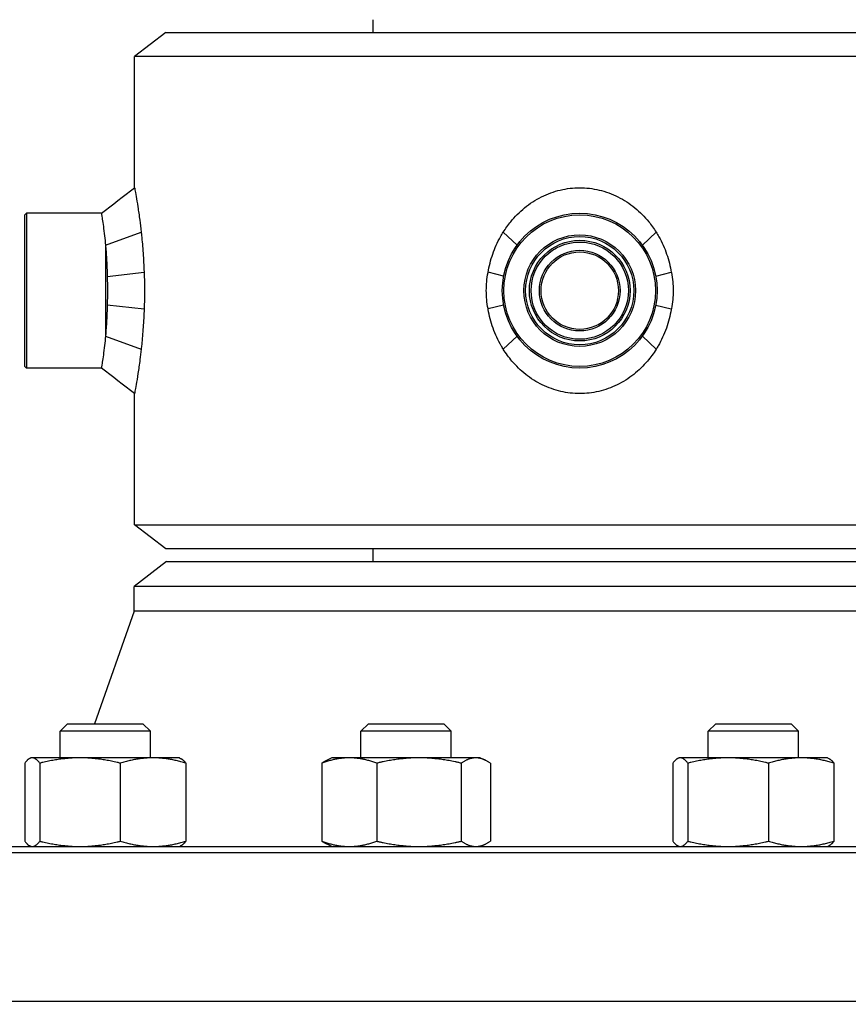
# Model space of a CAD drawing. Header units: inches. Extents: x 36 to 1719, y -84 to 1122.
# Tile 506 of 571: x 897 to 905, y 845 to 855. Entities that reach past the tile are written whole.
import ezdxf

# ---------------------------------------------------------------- set-up
doc = ezdxf.new("R2010")
doc.units = ezdxf.units.IN
doc.header["$LTSCALE"] = 48
doc.header["$MEASUREMENT"] = 0
doc.layers.add('Dimension (ANSI)', color=7, linetype='Continuous', lineweight=25)
doc.layers.add('Visible (ANSI)', color=7, linetype='Continuous', lineweight=30)
doc.styles.add('Note Text (ANSI)', font='tahoma.ttf')
doc.dimstyles.new('Architectural (ANSI)', dxfattribs={"dimscale": 48, "dimtxt": 0.125, "dimasz": 0.098425, "dimexe": 0.125, "dimexo": 0.0625, "dimgap": 0.031496, "dimtad": 0, "dimtih": 1, "dimtoh": 1, "dimdec": 4, "dimrnd": 1e-08, "dimzin": 3, "dimdsep": 46, "dimlunit": 4, "dimtxsty": 'Note Text (ANSI)', "dimcen": 0.09, "dimdle": 0.393701, "dimclrd": 256, "dimclre": 256, "dimclrt": 256, "dimadec": 0, "dimazin": 3, "dimtfac": 0.96, "dimtofl": 0, "dimtmove": 0, "dimatfit": 3, "dimfxl": 1, "dimfrac": 2, "dimtolj": 1, "dimtzin": 12, "dimlwd": -1, "dimlwe": -1, "dimarcsym": 0})

# ---------------------------------------------------------------- blocks, each defined once
blk = doc.blocks.new('*D15')
at = {"layer": 'Defpoints', "color": 0, "transparency": 16777216}
for p in [(1035.9177, 852.6713), (738.9177, 838.7154), (1035.9177, 741.5308)]:
    blk.add_point(p, dxfattribs=at)
at = {"layer": 'Dimension (ANSI)', "transparency": 16777216}
for p, q in [((1035.9177, 849.6713), (1035.9177, 735.5308)), ((738.9177, 835.7154), (738.9177, 735.5308)), ((743.6421, 741.5308), (865.5721, 741.5308)), ((1031.1933, 741.5308), (889.2633, 741.5308))]:
    blk.add_line(p, q, dxfattribs=at)
for points in [[(743.6421, 742.3182), (743.6421, 740.7434), (738.9177, 741.5308)], [(1031.1933, 742.3182), (1031.1933, 740.7434), (1035.9177, 741.5308)]]:
    blk.add_solid(points, dxfattribs=at)
at = {"layer": 'Dimension (ANSI)', "transparency": 16777216, "insert": (867.0839, 744.6517), "char_height": 6, "attachment_point": 1, "style": 'Note Text (ANSI)'}
blk.add_mtext('\\A1;24\'-9"', dxfattribs=at)

msp = doc.modelspace()

# ---------------------------------------------------------------- linework, layer by layer
at = {"layer": 'Visible (ANSI)'}
for p, q in [((900.41768, 854.6739), (900.41768, 854.7989)), ((898.40718, 854.6739), (898.10518, 854.44216)), ((898.40718, 854.6739), (906.42818, 854.6739)), ((906.73018, 854.44216), (898.10518, 854.44216)), ((898.10518, 853.17103), (898.10518, 854.44216)), ((897.04268, 852.90827), (897.05831, 852.9239)), ((897.04268, 851.43952), (897.04268, 852.90827)), ((897.05831, 852.9239), (897.05831, 851.4239)), ((897.78394, 852.9239), (897.05831, 852.9239)), ((897.82393, 852.61373), (898.16928, 852.74114)), ((901.81019, 852.61373), (901.67671, 852.74086)), ((903.02518, 852.61373), (903.15847, 852.74114)), ((897.82393, 852.61373), (897.82393, 851.73407)), ((897.84034, 852.31023), (898.19744, 852.35158)), ((901.6809, 852.31411), (901.53043, 852.35158)), ((903.15444, 852.3142), (903.30494, 852.35158)), ((897.84034, 852.03756), (898.19744, 851.99622)), ((901.6809, 852.03368), (901.53043, 851.99622)), ((903.15444, 852.0336), (903.30494, 851.99622)), ((897.82393, 851.73407), (898.16928, 851.60665)), ((901.81019, 851.73407), (901.67671, 851.60694)), ((903.02518, 851.73407), (903.15847, 851.60665)), ((897.04268, 851.43952), (897.05831, 851.4239)), ((897.78394, 851.4239), (897.05831, 851.4239)), ((898.10518, 849.90563), (898.10518, 851.17677)), ((898.10518, 849.90563), (906.73018, 849.90563)), ((898.40718, 849.6739), (898.10518, 849.90563)), ((906.42818, 849.6739), (898.40718, 849.6739)), ((900.41768, 849.5489), (900.41768, 849.6739)), ((898.41518, 849.5489), (898.10268, 849.30911)), ((898.41518, 849.5489), (906.42018, 849.5489)), ((906.73268, 849.30911), (898.10268, 849.30911)), ((898.10268, 849.0689), (898.10268, 849.30911)), ((898.10268, 849.0689), (897.71544, 847.9789)), ((906.73268, 849.0689), (898.10268, 849.0689)), ((897.4569, 847.9789), (897.38399, 847.90598)), ((898.25899, 847.90598), (897.38399, 847.90598)), ((897.38399, 847.6479), (897.38399, 847.90598)), ((897.4569, 847.9789), (898.18607, 847.9789)), ((898.18607, 847.9789), (898.25899, 847.90598)), ((898.25899, 847.6479), (898.25899, 847.90598)), ((900.37077, 847.9789), (900.29786, 847.90598)), ((901.17286, 847.90598), (900.29786, 847.90598)), ((900.29786, 847.6479), (900.29786, 847.90598)), ((900.37077, 847.9789), (901.09994, 847.9789)), ((901.09994, 847.9789), (901.17286, 847.90598)), ((901.17286, 847.6479), (901.17286, 847.90598)), ((903.73542, 847.9789), (903.66251, 847.90598)), ((904.53751, 847.90598), (903.66251, 847.90598)), ((903.66251, 847.6479), (903.66251, 847.90598)), ((903.73542, 847.9789), (904.46459, 847.9789)), ((904.46459, 847.9789), (904.53751, 847.90598)), ((904.53751, 847.6479), (904.53751, 847.90598)), ((897.10249, 847.6479), (897.09123, 847.64265)), ((897.11357, 847.6479), (897.10249, 847.6479)), ((897.57644, 847.6479), (897.11357, 847.6479)), ((898.28436, 847.6479), (897.57644, 847.6479)), ((898.54049, 847.6479), (898.28436, 847.6479)), ((898.54049, 847.6479), (898.55175, 847.64265)), ((900.01636, 847.6479), (899.97057, 847.62655)), ((900.18517, 847.6479), (900.01636, 847.6479)), ((900.86112, 847.6479), (900.18517, 847.6479)), ((901.41131, 847.6479), (900.86112, 847.6479)), ((901.45436, 847.6479), (901.41131, 847.6479)), ((901.45436, 847.6479), (901.50014, 847.62655)), ((903.38101, 847.6479), (903.36975, 847.64265)), ((903.39209, 847.6479), (903.38101, 847.6479)), ((903.85496, 847.6479), (903.39209, 847.6479)), ((904.56288, 847.6479), (903.85496, 847.6479)), ((904.81901, 847.6479), (904.56288, 847.6479)), ((904.81901, 847.6479), (904.83026, 847.64265)), ((897.04096, 847.59603), (897.04096, 846.84076)), ((897.18618, 847.59603), (897.18618, 846.84076)), ((897.96671, 847.59603), (897.96671, 846.84076)), ((898.60201, 847.59603), (898.60201, 846.84076)), ((899.91793, 847.59603), (899.91793, 846.84076)), ((900.45241, 847.59603), (900.45241, 846.84076)), ((901.26984, 847.59603), (901.26984, 846.84076)), ((901.55279, 847.59603), (901.55279, 846.84076)), ((903.31948, 847.59603), (903.31948, 846.84076)), ((903.4647, 847.59603), (903.4647, 846.84076)), ((904.24523, 847.59603), (904.24523, 846.84076)), ((904.88053, 847.59603), (904.88053, 846.84076)), ((894.98018, 846.7889), (909.85518, 846.7889)), ((897.10249, 846.7889), (897.09123, 846.79415)), ((898.54049, 846.7889), (898.55175, 846.79415)), ((900.01636, 846.7889), (899.97057, 846.81025)), ((901.45436, 846.7889), (901.50014, 846.81025)), ((903.38101, 846.7889), (903.36975, 846.79415)), ((904.81901, 846.7889), (904.83026, 846.79415)), ((909.91768, 846.7264), (894.91768, 846.7264)), ((894.91768, 845.2914), (909.91768, 845.2914))]:
    msp.add_line(p, q, dxfattribs=at)
for radius in [0.75, 0.73437, 0.54062, 0.52432, 0.48748, 0.47117, 0.39062, 0.375]:
    msp.add_circle((902.41768, 852.1739), radius, dxfattribs=at)
msp.add_arc((897.02794, 847.1639), 0.375, 270, 279.684596, dxfattribs=at)
for points in [[(897.78394, 852.9239), (897.89103, 853.00626), (897.99809, 853.08866), (898.10518, 853.17103)], [(898.10518, 851.17677), (897.99809, 851.25913), (897.89103, 851.34153), (897.78394, 851.4239)]]:
    msp.add_open_spline(points, degree=3, dxfattribs=at)
for points, knots in [([(898.10518, 853.17103), (898.10518, 853.17103), (898.10649, 853.16413), (898.11171, 853.13578), (898.11561, 853.11434), (898.12525, 853.05861), (898.13098, 853.02426), (898.14306, 852.94614), (898.1494, 852.90237), (898.16006, 852.82102), (898.16477, 852.78235), (898.16928, 852.74114)], [3.6462585, 3.6462585, 3.6462585, 3.6462585, 4.1075067, 4.1075067, 4.5687549, 4.5687549, 5.0300031, 5.0300031, 5.4912512, 5.4912512, 5.8479589, 5.8479589, 5.8479589, 5.8479589]), ([(901.67671, 852.74086), (901.69925, 852.77675), (901.72368, 852.81067), (901.78859, 852.88998), (901.83371, 852.93567), (901.93382, 853.01728), (901.98882, 853.05319), (902.10522, 853.11153), (902.16675, 853.13401), (902.29191, 853.16376), (902.35556, 853.17103), (902.4798, 853.17103), (902.54345, 853.16376), (902.66862, 853.13401), (902.73014, 853.11153), (902.84654, 853.05319), (902.90154, 853.01728), (903.00166, 852.93567), (903.04677, 852.88998), (903.11162, 852.81076), (903.13598, 852.77693), (903.15847, 852.74114)], [1.4424487, 1.4424487, 1.4424487, 1.4424487, 1.7538571, 1.7538571, 2.2272302, 2.2272302, 2.7006033, 2.7006033, 3.1739764, 3.1739764, 3.6473494, 3.6473494, 4.1207225, 4.1207225, 4.5940956, 4.5940956, 5.0674687, 5.0674687, 5.5408418, 5.5408418, 5.8514264, 5.8514264, 5.8514264, 5.8514264]), ([(897.78394, 852.9239), (897.78394, 852.9239), (897.78468, 852.91938), (897.7877, 852.90035), (897.78998, 852.88586), (897.79572, 852.84756), (897.79917, 852.82373), (897.80659, 852.76869), (897.81055, 852.73748), (897.81754, 852.67681), (897.8208, 852.64647), (897.82393, 852.61373)], [8.6273848, 8.6273848, 8.6273848, 8.6273848, 8.9868549, 8.9868549, 9.346325, 9.346325, 9.7057952, 9.7057952, 10.0652653, 10.0652653, 10.3616612, 10.3616612, 10.3616612, 10.3616612]), ([(898.16928, 852.74114), (898.17047, 852.73032), (898.17164, 852.71933), (898.17833, 852.65454), (898.18342, 852.59715), (898.19182, 852.47844), (898.19512, 852.41705), (898.19734, 852.35432), (898.19739, 852.35295), (898.19744, 852.35158)], [5.8479589, 5.8479589, 5.8479589, 5.8479589, 5.9415677, 5.9415677, 6.3918842, 6.3918842, 6.8422006, 6.8422006, 6.8522611, 6.8522611, 6.8522611, 6.8522611]), ([(901.53043, 852.35158), (901.54027, 852.41126), (901.55531, 852.47103), (901.5955, 852.58699), (901.62071, 852.64324), (901.65865, 852.71123), (901.66752, 852.7262), (901.67671, 852.74086)], [0.4397521, 0.4397521, 0.4397521, 0.4397521, 0.8769286, 0.8769286, 1.3153928, 1.3153928, 1.4424487, 1.4424487, 1.4424487, 1.4424487]), ([(903.15847, 852.74114), (903.16772, 852.7264), (903.17666, 852.71133), (903.21466, 852.64324), (903.23986, 852.58699), (903.28005, 852.47103), (903.29509, 852.41126), (903.30494, 852.35158)], [5.8514264, 5.8514264, 5.8514264, 5.8514264, 5.979306, 5.979306, 6.4177703, 6.4177703, 6.8549468, 6.8549468, 6.8549468, 6.8549468]), ([(897.82393, 852.61373), (897.82427, 852.60963), (897.8246, 852.60551), (897.82835, 852.55866), (897.8315, 852.51288), (897.8367, 852.41802), (897.83874, 852.36888), (897.84018, 852.31655), (897.84026, 852.31339), (897.84034, 852.31023)], [4.71615378, 4.71615378, 4.71615378, 4.71615378, 4.75132583, 4.75132583, 5.11279185, 5.11279185, 5.47425788, 5.47425788, 5.49747926, 5.49747926, 5.49747926, 5.49747926]), ([(897.84034, 852.31023), (897.84152, 852.26422), (897.84209, 852.21829), (897.84209, 852.12955), (897.84152, 852.0836), (897.84034, 852.03756)], [5.49747926, 5.49747926, 5.49747926, 5.49747926, 5.8357239, 5.8357239, 6.17367955, 6.17367955, 6.17367955, 6.17367955]), ([(898.19744, 852.35158), (898.19749, 852.35048), (898.19753, 852.34938), (898.2, 852.28977), (898.20118, 852.23089), (898.20118, 852.1739), (898.20118, 852.1169), (898.2, 852.05802), (898.19753, 851.99841), (898.19749, 851.99731), (898.19744, 851.99622)], [-0.44243969, -0.44243969, -0.44243969, -0.44243969, -0.43428932, -0.43428932, 0, 0, 0, 0.43428932, 0.43428932, 0.44243969, 0.44243969, 0.44243969, 0.44243969]), ([(901.53043, 851.99622), (901.53021, 851.99731), (901.52999, 851.99841), (901.51828, 852.05802), (901.51281, 852.1169), (901.51281, 852.23089), (901.51828, 852.28977), (901.52999, 852.34938), (901.53021, 852.35048), (901.53043, 852.35158)], [-7.39083201, -7.39083201, -7.39083201, -7.39083201, -7.38268163, -7.38268163, -6.94839231, -6.94839231, -6.514103, -6.514103, -6.50595262, -6.50595262, -6.50595262, -6.50595262]), ([(903.30494, 852.35158), (903.30516, 852.35048), (903.30537, 852.34938), (903.31708, 852.28977), (903.32255, 852.23089), (903.32255, 852.1739), (903.32255, 852.1169), (903.31708, 852.05802), (903.30537, 851.99841), (903.30516, 851.99731), (903.30494, 851.99622)], [-0.44243969, -0.44243969, -0.44243969, -0.44243969, -0.43428932, -0.43428932, 0, 0, 0, 0.43428932, 0.43428932, 0.44243969, 0.44243969, 0.44243969, 0.44243969]), ([(897.84034, 852.03756), (897.84029, 852.03535), (897.84023, 852.03313), (897.83887, 851.98266), (897.8369, 851.93439), (897.83188, 851.84107), (897.82884, 851.79597), (897.825, 851.74717), (897.82447, 851.74058), (897.82393, 851.73407)], [6.17367955, 6.17367955, 6.17367955, 6.17367955, 6.18995345, 6.18995345, 6.544183, 6.544183, 6.89841255, 6.89841255, 6.95439505, 6.95439505, 6.95439505, 6.95439505]), ([(898.19744, 851.99622), (898.19537, 851.93654), (898.19224, 851.87677), (898.18423, 851.7608), (898.17936, 851.70455), (898.17249, 851.63647), (898.1709, 851.6214), (898.16928, 851.60665)], [-6.8538559, -6.8538559, -6.8538559, -6.8538559, -6.4166794, -6.4166794, -5.9782151, -5.9782151, -5.8503355, -5.8503355, -5.8503355, -5.8503355]), ([(901.67671, 851.60694), (901.66998, 851.61766), (901.66343, 851.62856), (901.62615, 851.69325), (901.59966, 851.75064), (901.55733, 851.86935), (901.54147, 851.93074), (901.53088, 851.99347), (901.53065, 851.99484), (901.53043, 851.99622)], [13.1434795, 13.1434795, 13.1434795, 13.1434795, 13.2362666, 13.2362666, 13.686583, 13.686583, 14.1368995, 14.1368995, 14.1469599, 14.1469599, 14.1469599, 14.1469599]), ([(903.30494, 851.99622), (903.30471, 851.99484), (903.30448, 851.99347), (903.29389, 851.93074), (903.27803, 851.86935), (903.23571, 851.75064), (903.20922, 851.69325), (903.17188, 851.62846), (903.16526, 851.61747), (903.15847, 851.60665)], [7.7349549, 7.7349549, 7.7349549, 7.7349549, 7.7450153, 7.7450153, 8.1953318, 8.1953318, 8.6456483, 8.6456483, 8.7392571, 8.7392571, 8.7392571, 8.7392571]), ([(897.82393, 851.73407), (897.8208, 851.70132), (897.81754, 851.67098), (897.81055, 851.61032), (897.80659, 851.57911), (897.79917, 851.52406), (897.79572, 851.50023), (897.78998, 851.46194), (897.7877, 851.44744), (897.78468, 851.42842), (897.78394, 851.4239), (897.78394, 851.4239)], [1.1415186, 1.1415186, 1.1415186, 1.1415186, 1.4379145, 1.4379145, 1.7973846, 1.7973846, 2.1568547, 2.1568547, 2.5163248, 2.5163248, 2.8757949, 2.8757949, 2.8757949, 2.8757949]), ([(898.16928, 851.60665), (898.16536, 851.57086), (898.1613, 851.53704), (898.15113, 851.45781), (898.14461, 851.41212), (898.13212, 851.33052), (898.12616, 851.2946), (898.11612, 851.23627), (898.11203, 851.21379), (898.10656, 851.18403), (898.10518, 851.17677), (898.10518, 851.17677)], [-5.8503355, -5.8503355, -5.8503355, -5.8503355, -5.5397509, -5.5397509, -5.0663778, -5.0663778, -4.5930047, -4.5930047, -4.1196316, -4.1196316, -3.6462585, -3.6462585, -3.6462585, -3.6462585]), ([(903.15847, 851.60665), (903.13258, 851.56545), (903.10414, 851.52677), (903.03491, 851.44543), (902.99016, 851.40165), (902.89129, 851.32353), (902.83716, 851.28919), (902.7229, 851.23346), (902.66265, 851.21202), (902.54031, 851.18367), (902.47821, 851.17677), (902.35715, 851.17677), (902.29505, 851.18367), (902.17271, 851.21202), (902.11246, 851.23346), (901.99821, 851.28919), (901.94408, 851.32353), (901.8452, 851.40165), (901.80045, 851.44543), (901.73116, 851.52685), (901.70265, 851.56563), (901.67671, 851.60694)], [8.7392571, 8.7392571, 8.7392571, 8.7392571, 9.0959647, 9.0959647, 9.5572129, 9.5572129, 10.0184611, 10.0184611, 10.4797092, 10.4797092, 10.9409574, 10.9409574, 11.4022056, 11.4022056, 11.8634538, 11.8634538, 12.3247019, 12.3247019, 12.7859501, 12.7859501, 13.1434795, 13.1434795, 13.1434795, 13.1434795])]:
    msp.add_open_spline(points, degree=3, knots=knots, dxfattribs=at)
for points, weights in [([(897.11357, 847.6479), (897.07987, 847.6479), (897.04096, 847.59603)], [1, 1.0379548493, 1]), ([(897.18618, 847.59603), (897.14727, 847.6479), (897.11357, 847.6479)], [1, 1.0379548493, 1]), ([(897.57644, 847.6479), (897.39532, 847.6479), (897.18618, 847.59603)], [1, 1.0379548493, 1]), ([(897.96671, 847.59603), (897.75757, 847.6479), (897.57644, 847.6479)], [1, 1.0379548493, 1]), ([(898.28436, 847.6479), (898.13694, 847.6479), (897.96671, 847.59603)], [1, 1.0379548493, 1]), ([(898.60201, 847.59603), (898.43178, 847.6479), (898.28436, 847.6479)], [1, 1.0379548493, 1]), ([(898.55175, 847.64265), (898.57527, 847.63168), (898.60201, 847.59603)], [1.01653872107, 1.02578038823, 1]), ([(900.18517, 847.6479), (900.06114, 847.6479), (899.91793, 847.59603)], [1, 1.0379548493, 1]), ([(899.91793, 847.59603), (899.94533, 847.61478), (899.97057, 847.62655)], [1, 1.01339325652, 1.01733426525]), ([(900.45241, 847.59603), (900.30919, 847.6479), (900.18517, 847.6479)], [1, 1.0379548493, 1]), ([(900.86112, 847.6479), (900.67144, 847.6479), (900.45241, 847.59603)], [1, 1.0379548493, 1]), ([(901.26984, 847.59603), (901.05081, 847.6479), (900.86112, 847.6479)], [1, 1.0379548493, 1]), ([(901.41131, 847.6479), (901.34565, 847.6479), (901.26984, 847.59603)], [1, 1.0379548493, 1]), ([(901.55279, 847.59603), (901.47697, 847.6479), (901.41131, 847.6479)], [1, 1.0379548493, 1]), ([(903.39209, 847.6479), (903.35839, 847.6479), (903.31948, 847.59603)], [1, 1.0379548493, 1]), ([(903.4647, 847.59603), (903.42579, 847.6479), (903.39209, 847.6479)], [1, 1.0379548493, 1]), ([(903.85496, 847.6479), (903.67384, 847.6479), (903.4647, 847.59603)], [1, 1.0379548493, 1]), ([(904.24523, 847.59603), (904.03608, 847.6479), (903.85496, 847.6479)], [1, 1.0379548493, 1]), ([(904.56288, 847.6479), (904.41545, 847.6479), (904.24523, 847.59603)], [1, 1.0379548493, 1]), ([(904.88053, 847.59603), (904.7103, 847.6479), (904.56288, 847.6479)], [1, 1.0379548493, 1]), ([(904.83026, 847.64265), (904.85379, 847.63168), (904.88053, 847.59603)], [1.01653872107, 1.02578038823, 1]), ([(897.04096, 846.84076), (897.07987, 846.7889), (897.11357, 846.7889)], [1, 1.0379548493, 1]), ([(897.11357, 846.7889), (897.14727, 846.7889), (897.18618, 846.84076)], [1, 1.0379548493, 1]), ([(897.18618, 846.84076), (897.39532, 846.7889), (897.57644, 846.7889)], [1, 1.0379548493, 1]), ([(897.57644, 846.7889), (897.75757, 846.7889), (897.96671, 846.84076)], [1, 1.0379548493, 1]), ([(897.96671, 846.84076), (898.13694, 846.7889), (898.28436, 846.7889)], [1, 1.0379548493, 1]), ([(898.28436, 846.7889), (898.43178, 846.7889), (898.60201, 846.84076)], [1, 1.0379548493, 1]), ([(898.60201, 846.84076), (898.57527, 846.80512), (898.55175, 846.79415)], [1, 1.02578038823, 1.01653872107]), ([(899.91793, 846.84076), (900.06114, 846.7889), (900.18517, 846.7889)], [1, 1.0379548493, 1]), ([(899.97057, 846.81025), (899.94533, 846.82202), (899.91793, 846.84076)], [1.01733426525, 1.01339325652, 1]), ([(900.18517, 846.7889), (900.30919, 846.7889), (900.45241, 846.84076)], [1, 1.0379548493, 1]), ([(900.45241, 846.84076), (900.67144, 846.7889), (900.86112, 846.7889)], [1, 1.0379548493, 1]), ([(900.86112, 846.7889), (901.05081, 846.7889), (901.26984, 846.84076)], [1, 1.0379548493, 1]), ([(901.26984, 846.84076), (901.34565, 846.7889), (901.41131, 846.7889)], [1, 1.0379548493, 1]), ([(901.41131, 846.7889), (901.47697, 846.7889), (901.55279, 846.84076)], [1, 1.0379548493, 1]), ([(903.31948, 846.84076), (903.35839, 846.7889), (903.39209, 846.7889)], [1, 1.0379548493, 1]), ([(903.39209, 846.7889), (903.42579, 846.7889), (903.4647, 846.84076)], [1, 1.0379548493, 1]), ([(903.4647, 846.84076), (903.67384, 846.7889), (903.85496, 846.7889)], [1, 1.0379548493, 1]), ([(903.85496, 846.7889), (904.03608, 846.7889), (904.24523, 846.84076)], [1, 1.0379548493, 1]), ([(904.24523, 846.84076), (904.41545, 846.7889), (904.56288, 846.7889)], [1, 1.0379548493, 1]), ([(904.56288, 846.7889), (904.7103, 846.7889), (904.88053, 846.84076)], [1, 1.0379548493, 1]), ([(904.88053, 846.84076), (904.85379, 846.80512), (904.83026, 846.79415)], [1, 1.02578038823, 1.01653872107])]:
    msp.add_rational_spline(points, weights, degree=2, dxfattribs=at)

# ---------------------------------------------------------------- dimensions: what is measured, and where the dimension line sits
at = {"layer": 'Dimension (ANSI)'}
dim = msp.add_linear_dim(base=(1035.91768, 741.53077), p1=(738.91768, 838.7154), p2=(1035.91768, 852.67131), dimstyle='Architectural (ANSI)', override={"dimgap": 0.031496, "dimtih": 0, "dimtoh": 0, "dimdec": 4, "dimlfac": 1, "dimtol": 0, "dimlim": 0, "dimtp": 0, "dimtm": 0, "dimtdec": 2, "dimatfit": 1}, dxfattribs=at)
dim.commit()
dim.dimension.update_dxf_attribs({"geometry": '*D15', "text_midpoint": (877.41768, 741.53077), "dimtype": 160})

doc.saveas('drawing.dxf')
